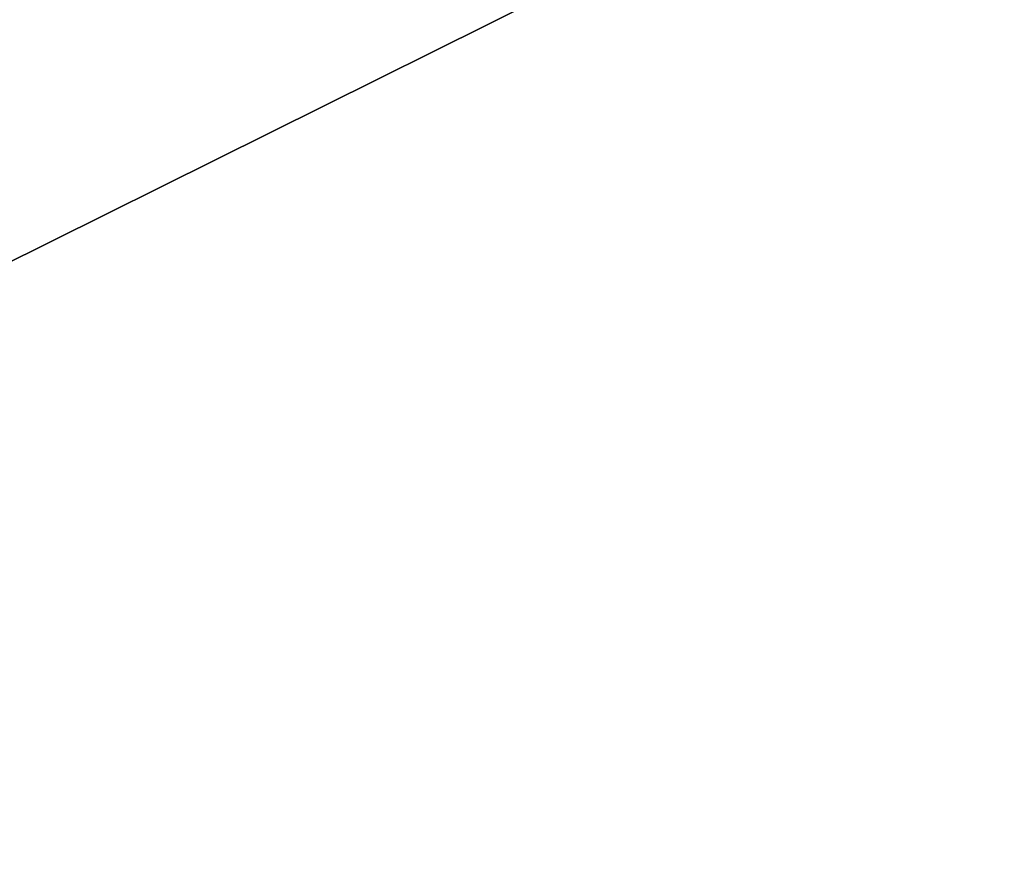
# Model space of a CAD drawing. Extents: x 3 to 633, y 2 to 332.
# Tile 494 of 571: x 544 to 592, y 249 to 290. Entities that reach past the tile are written whole.
import ezdxf

# ---------------------------------------------------------------- set-up
doc = ezdxf.new("R2010")
doc.units = 0
doc.header["$LTSCALE"] = 2.54
doc.layers.get('0').update_dxf_attribs({"color": 13, "linetype": 'CONTINUOUS'})

# ---------------------------------------------------------------- blocks, each defined once
blk = doc.blocks.new('P__KA_WN_KOWA_CAVELLA_60X3')
at = {"color": 0}
for p, q in [((20.15, 18.65, 1.014), (616.15, 314.65, 1.014)), ((20.15, 18.65, 1.014), (616.15, 314.65, 1.014)), ((20.15, 18.65, 0.014), (616.15, 314.65, 0.014)), ((20.15, 18.65, 0.014), (616.15, 314.65, 0.014))]:
    blk.add_line(p, q, dxfattribs=at)
mesh = blk.add_polyface(dxfattribs=at)
corners = [(616.15, 314.65, 1.014), (20.15, 314.65, 1.014), (20.15, 18.65, 1.014)]
mesh.append_faces([[corners[k] for k in face] for face in [(0, 1, 2)]], dxfattribs={"color": 0})
mesh = blk.add_polyface(dxfattribs=at)
corners = [(616.15, 314.65, 1.014), (20.15, 18.65, 1.014), (616.15, 18.65, 1.014)]
mesh.append_faces([[corners[k] for k in face] for face in [(0, 1, 2)]], dxfattribs={"color": 0})
mesh = blk.add_polyface(dxfattribs=at)
corners = [(616.15, 18.65, 0.014), (20.15, 18.65, 0.014), (616.15, 314.65, 0.014)]
mesh.append_faces([[corners[k] for k in face] for face in [(0, 1, 2)]], dxfattribs={"color": 0})
mesh = blk.add_polyface(dxfattribs=at)
corners = [(616.15, 314.65, 0.014), (20.15, 18.65, 0.014), (20.15, 314.65, 0.014)]
mesh.append_faces([[corners[k] for k in face] for face in [(0, 1, 2)]], dxfattribs={"color": 0})

msp = doc.modelspace()

# ---------------------------------------------------------------- block references
at = {"color": 0}
msp.add_blockref('P__KA_WN_KOWA_CAVELLA_60X3', (0, 0), dxfattribs=at)

doc.saveas('drawing.dxf')
